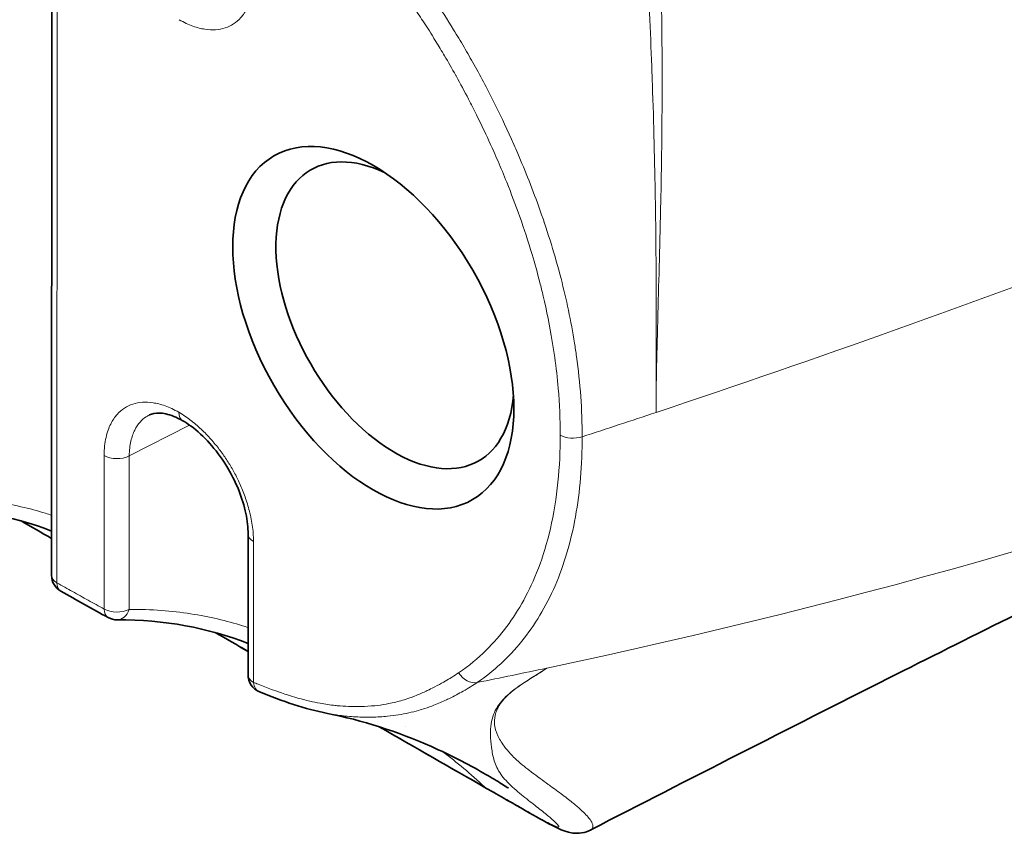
# Model space of a CAD drawing. Header units: millimetres. Extents: x 5 to 589, y 5 to 415.
# Tile 402 of 408: x 529.58 to 537.64, y 344.67 to 351.33. Entities that reach past the tile are written whole.
import ezdxf

# ---------------------------------------------------------------- set-up
doc = ezdxf.new("R2010")
doc.units = ezdxf.units.MM
doc.layers.add('Sichtbar (ISO)', color=7, linetype='Continuous', lineweight=35)
doc.layers.add('Sichtbar schmal (ISO)', color=7, linetype='Continuous', lineweight=18)

msp = doc.modelspace()

# ---------------------------------------------------------------- linework, layer by layer
at = {"layer": 'Sichtbar (ISO)'}
for p, q in [((529.84245112, 346.78114096), (529.84630713, 353.91712006)), ((531.45159931, 347.11914973), (531.45097624, 345.96609302)), ((530.89499793, 346.47774766), (530.89496247, 346.47776806)), ((532.10195861, 345.64995114), (532.10185044, 345.6499721)), ((532.38669479, 345.61996128), (532.38668119, 345.61996909)), ((532.74119447, 345.54526313), (532.74119746, 345.54526148))]:
    msp.add_line(p, q, dxfattribs=at)
for centre, start, end in [((529.99245106, 346.78105989), 179.96903932, 240.514261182), ((530.37836822, 346.56616673), 241.338334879, 270.512639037), ((531.60097617, 345.96601193), 179.969039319, 247.800309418)]:
    msp.add_arc(centre, 0.15, start, end, dxfattribs=at)
for centre, major_axis, start_param, end_param in [((534.41795615, 349.92896903), (0.68783478, -1.19059158), 1.996744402, 1.9967505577), ((534.41795615, 349.92896903), (0.68783478, -1.19059158), 1.9089330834, 1.9089374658), ((534.41795615, 349.92896903), (-0.51804544, 0.89669868), 4.8890610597, 4.8891043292), ((532.65271359, 348.90914389), (0.68783478, -1.19059158), 2.438945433, 6.9858325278), ((534.41795615, 349.92896903), (0.51804544, -0.89669868), 4.1994184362, 4.1994306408), ((534.41795615, 349.92896903), (0.51804544, -0.89669868), 4.6642509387, 4.6642640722), ((534.41795615, 349.92896903), (-0.68783478, 1.19059158), 1.9545552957, 1.9545608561), ((534.41795615, 349.92896903), (0.51804544, -0.89669868), 6.0590738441, 6.0591134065), ((534.41795615, 349.92896903), (0.68783478, -1.19059158), 5.8932365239, 5.8932663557)]:
    msp.add_ellipse(centre, major_axis=major_axis, ratio=0.5788091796, start_param=start_param, end_param=end_param, dxfattribs=at)
msp.add_ellipse((532.47618934, 348.80716138), major_axis=(-0.81289565, 1.40706278), ratio=0.5788091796, dxfattribs=at)
for points, knots in [([(547.99854915, 351.19988185), (546.03029837, 350.11022201), (544.04628345, 349.17392061), (541.57759679, 348.20265739), (541.42270927, 348.14236007), (541.22836677, 348.06722995), (541.1964457, 348.05490371), (541.13213123, 348.03008261), (541.09908857, 348.0173378), (541.05199071, 347.99915918), (541.03649295, 347.99317481), (541.01554679, 347.98507888), (541.00890867, 347.98251178), (540.99674125, 347.97780336), (540.99116102, 347.97564232), (540.97636383, 347.9699075), (540.96918573, 347.96711864), (540.96025389, 347.96364346), (540.95864382, 347.96301448), (540.94819464, 347.95893141), (540.92713253, 347.95063171), (540.88380612, 347.93303434), (540.86670552, 347.92602202), (540.83815318, 347.91415271), (540.82646006, 347.90927157), (540.79363814, 347.89546611), (540.77310169, 347.88678469), (540.70360693, 347.85720911), (540.64613827, 347.83249721), (540.46881818, 347.755372), (540.33858082, 347.69760768), (539.9556525, 347.52502321), (539.70411908, 347.40863433), (539.20275445, 347.17323288), (538.94836574, 347.0516807), (538.00228161, 346.59414782), (537.3414303, 346.26465707), (535.86620727, 345.52211086), (535.05849954, 345.1097476), (534.25790715, 344.69814486)], [0, 0, 0, 0, 1.6370938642, 1.6370938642, 1.7438645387, 1.7438645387, 1.7645161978, 1.7645161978, 1.7852939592, 1.7852939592, 1.7956910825, 1.7956910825, 1.8008659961, 1.8008659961, 1.8060459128, 1.8060459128, 1.8165529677, 1.8165529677, 1.8269454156, 1.8269454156, 1.9096657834, 1.9096657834, 1.9530878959, 1.9530878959, 1.9738191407, 1.9738191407, 1.9946237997, 1.9946237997, 2.036688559, 2.036688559, 2.1207659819, 2.1207659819, 2.2887054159, 2.2887054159, 2.4675526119, 2.4675526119, 2.9740029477, 2.9740029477, 3.6195234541, 3.6195234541, 3.6195234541, 3.6195234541]), ([(530.91588714, 348.04618257), (530.86634885, 348.0745661), (530.81822759, 348.09342696), (530.73876786, 348.11067567), (530.70624934, 348.11060878), (530.66659814, 348.10269723), (530.65446973, 348.09857842), (530.64321772, 348.09315817)], [0.00004043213, 0.00004043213, 0.00004043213, 0.00004043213, 0.04531264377, 0.04531264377, 0.08806995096, 0.08806995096, 0.11065052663, 0.11065052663, 0.11065052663, 0.11065052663]), ([(531.4515993, 347.11914824), (531.45162522, 347.16989881), (531.44534625, 347.22707945), (531.42004071, 347.34811015), (531.40009249, 347.41363604), (531.34637877, 347.5480139), (531.31078695, 347.6184775), (531.2301343, 347.7475615), (531.18451658, 347.80801744), (531.08788538, 347.91541406), (531.03544911, 347.96346885), (530.96108533, 348.01826143), (530.93819617, 348.03330248), (530.91588716, 348.04618261)], [0, 0, 0, 0, 0.04043383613, 0.04043383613, 0.08313633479, 0.08313633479, 0.12944200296, 0.12944200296, 0.17459660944, 0.17459660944, 0.22068389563, 0.22068389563, 0.24117611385, 0.24117611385, 0.24117611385, 0.24117611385]), ([(533.58397872, 345.0372973), (533.58397872, 345.0372973), (533.58229966, 345.03839655), (533.57550668, 345.04280915), (533.56908132, 345.0469622), (533.54802231, 345.06043322), (533.53083654, 345.07128722), (533.47290409, 345.10718053), (533.42703198, 345.13467251), (533.24872501, 345.23697728), (533.10230856, 345.31223786), (532.67547865, 345.50142378), (532.37955145, 345.59617794), (532.10195925, 345.64994925)], [0.22352746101, 0.22352746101, 0.22352746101, 0.22352746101, 0.23306121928, 0.23306121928, 0.24744057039, 0.24744057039, 0.27317362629, 0.27317362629, 0.32786181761, 0.32786181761, 0.47779171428, 0.47779171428, 0.75457424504, 0.75457424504, 0.75457424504, 0.75457424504]), ([(534.25846139, 344.69822537), (534.23417127, 344.68570136), (534.20762078, 344.67718677), (534.15673097, 344.66908741), (534.1315271, 344.66911042), (534.09261643, 344.67355797), (534.07739088, 344.67696749), (534.05129747, 344.68421111), (534.04013141, 344.68813542), (534.00738102, 344.70071279), (533.98739043, 344.71007879), (533.90649457, 344.75030791), (533.83346513, 344.79129065), (533.66217785, 344.88836733), (533.56323226, 344.94530196), (533.44354535, 345.01394293), (533.42333999, 345.0255272), (533.40313644, 345.03710339)], [0, 0, 0, 0, 0.01679943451, 0.01679943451, 0.03280933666, 0.03280933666, 0.0457988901, 0.0457988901, 0.05924841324, 0.05924841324, 0.0879829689, 0.0879829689, 0.16409339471, 0.16409339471, 0.24851556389, 0.24851556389, 0.26561203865, 0.26561203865, 0.26561203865, 0.26561203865])]:
    msp.add_open_spline(points, degree=3, knots=knots, dxfattribs=at)
for points in [[(530.64201515, 348.09252565), (530.64242273, 348.09272221), (530.64283087, 348.09291754), (530.64323958, 348.09311166)], [(529.84264686, 347.14337704), (529.5167994, 347.26941555), (529.15681224, 347.33740103), (528.771665, 347.33286108)], [(529.84261425, 347.08302748), (529.75927974, 347.13095548), (529.67594598, 347.17888335), (529.59261203, 347.2268117)], [(530.30642402, 346.4345458), (530.17711316, 346.50522384), (530.0478383, 346.57742736), (529.91862139, 346.6504875)], [(531.45111514, 346.2231401), (531.12523996, 346.35041819), (530.76512381, 346.41959413), (530.37970544, 346.41614801)], [(531.45107987, 346.15787311), (531.36116334, 346.20959323), (531.27125087, 346.2613144), (531.18133879, 346.31303554)], [(532.10185762, 345.6499729), (531.91730993, 345.68580484), (531.73035261, 345.75120366), (531.54429999, 345.82713182)], [(533.40313672, 345.03710389), (533.10951828, 345.20506103), (532.81630523, 345.37322969), (532.52329807, 345.54149783)]]:
    msp.add_open_spline(points, degree=3, dxfattribs=at)
at = {"layer": 'Sichtbar schmal (ISO)'}
for p, q in [((529.88653653, 346.71987057), (529.89039266, 353.85584944)), ((531.01420122, 351.27098813), (531.01420122, 351.27099336)), ((530.36263857, 348.07714338), (530.36263857, 348.07712682)), ((530.97229799, 348.00984189), (530.4786001, 347.75751388)), ((530.27245363, 346.50497709), (530.27313235, 347.76103914)), ((530.47792242, 346.50144762), (530.4786001, 347.75751433)), ((531.49568473, 347.05787917), (531.49506165, 345.90482245)), ((530.90045075, 346.47707924), (530.90048553, 346.47705923)), ((532.39124299, 345.61986965), (532.39125722, 345.61986148))]:
    msp.add_line(p, q, dxfattribs=at)
for centre, major_axis, ratio, start_param, end_param in [((530.99088548, 348.17608739), (-0.07499744, -0.12990529), 0.5757170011, 5.4966206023, 6.2831735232), ((534.11201533, 347.98989638), (-0.15, 0.00000655), 0.5761078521, 0.7868504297, 2.0865290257), ((530.3790469, 347.82222792), (0.14999998, -0.00008105), 0.5764385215, 3.928729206, 5.4384390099), ((531.60159928, 347.11906867), (-0.14999998, 0.00008105), 0.5764385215, 0, 0.7871365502), ((529.9924511, 346.78105991), (-0.14999998, 0.00008105), 0.5764385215, 0, 0.7871696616), ((529.99245813, 346.78105621), (-0.07384167, -0.13056572), 0.5815766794, 5.4915385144, 6.2832513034), ((530.37836817, 346.56616671), (0.14999998, -0.00008105), 0.5764385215, 3.9287643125, 5.4384259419), ((530.37837563, 346.56616234), (-0.07195692, -0.13161383), 0.5908180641, 5.4831085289, 6.2832353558), ((530.37836364, 346.56615497), (0.00134246, -0.15000695), 0.7336867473, 0.0000366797, 1.1181957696), ((508.99709895, 418.58315938), (43.56827051, -64.71150047), 0.8143361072, 5.9561408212, 5.9650746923), ((531.60097621, 345.96601197), (-0.14999998, 0.00008105), 0.5764385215, 0, 0.7871303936), ((533.28052526, 346.04375983), (0.08418635, -0.12414773), 0.814753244, 4.653687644, 5.9534363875), ((531.60097424, 345.96601299), (-0.05667196, -0.13888228), 0.6534404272, 5.4127168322, 6.283170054)]:
    msp.add_ellipse(centre, major_axis=major_axis, ratio=ratio, start_param=start_param, end_param=end_param, dxfattribs=at)
for points, knots in [([(533.85211992, 357.59607415), (533.92445961, 357.3506922), (533.99144696, 357.10802314), (534.05397168, 356.86801494), (534.11100641, 356.64908065), (534.16435172, 356.43233075), (534.21537801, 356.21676428), (534.23452048, 356.1358947), (534.25329421, 356.05523835), (534.27179085, 355.97473625), (534.30785435, 355.81777875), (534.34283869, 355.66143409), (534.37596369, 355.50641809), (534.41029374, 355.34576282), (534.44265246, 355.18651734), (534.47353048, 355.02843572), (534.48296512, 354.9801346), (534.49226151, 354.93194098), (534.50147113, 354.88375892), (534.52352968, 354.76835504), (534.54428669, 354.654112), (534.56444051, 354.53971319), (534.59446364, 354.36929347), (534.62306448, 354.19861066), (534.64808717, 354.02740698), (534.66973782, 353.87927462), (534.6887602, 353.7307512), (534.70589634, 353.58296841), (534.70924547, 353.55408533), (534.71251503, 353.52521575), (534.71570673, 353.4963735), (534.73551423, 353.31738042), (534.75233022, 353.13943479), (534.76670458, 352.96129988), (534.78475662, 352.73758907), (534.79895675, 352.51359442), (534.80963399, 352.29070863), (534.81611206, 352.15547996), (534.82141732, 352.02028922), (534.82561414, 351.8859781), (534.83473015, 351.59423795), (534.83860496, 351.30669164), (534.83975797, 351.02858381), (534.84002388, 350.96444727), (534.84013273, 350.90082065), (534.84011719, 350.83775291), (534.84003435, 350.50144591), (534.83639051, 350.18123494), (534.83048371, 349.8842061), (534.83020681, 349.87028183), (534.82992566, 349.85640882), (534.82964041, 349.84258653), (534.82278062, 349.51018321), (534.81368748, 349.20700825), (534.80603121, 348.92636509), (534.80594088, 348.92305396), (534.80585073, 348.91974599), (534.80576078, 348.91644116), (534.79772956, 348.62137946), (534.79080902, 348.35162084), (534.79076269, 348.11418017)], [0.00000000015, 0.00000000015, 0.00000000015, 0.00000000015, 0.06536990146, 0.06536990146, 0.06536990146, 0.125, 0.125, 0.125, 0.14737018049, 0.14737018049, 0.14737018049, 0.19098603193, 0.19098603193, 0.19098603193, 0.23618856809, 0.23618856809, 0.23618856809, 0.25, 0.25, 0.25, 0.28308063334, 0.28308063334, 0.28308063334, 0.33236080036, 0.33236080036, 0.33236080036, 0.375, 0.375, 0.375, 0.3833335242, 0.3833335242, 0.3833335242, 0.43505081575, 0.43505081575, 0.43505081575, 0.5, 0.5, 0.5, 0.53940579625, 0.53940579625, 0.53940579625, 0.625, 0.625, 0.625, 0.64473952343, 0.64473952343, 0.64473952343, 0.75, 0.75, 0.75, 0.754934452, 0.754934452, 0.754934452, 0.87359994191, 0.87359994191, 0.87359994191, 0.875, 0.875, 0.875, 1, 1, 1, 1]), ([(533.57543157, 357.52461587), (533.66600142, 357.24782316), (533.74956276, 356.97280253), (533.82763368, 356.70184349), (533.85483736, 356.60742828), (533.88137229, 356.51349984), (533.90736513, 356.42007633), (533.96285633, 356.22062974), (534.01513436, 356.0241294), (534.0653322, 355.8295178), (534.10499199, 355.67576109), (534.14331208, 355.52321079), (534.17940491, 355.37240776), (534.18043866, 355.36808854), (534.1814706, 355.36377073), (534.18250075, 355.35945432), (534.21892051, 355.20685176), (534.25368824, 355.05535155), (534.28642014, 354.90551995), (534.32151004, 354.74489454), (534.35429214, 354.58611024), (534.3856906, 354.42709417), (534.39136617, 354.39835047), (534.39699578, 354.36960212), (534.40256153, 354.34086008), (534.42918104, 354.20339476), (534.45514875, 354.0659448), (534.47930361, 353.92613875), (534.50846425, 353.75735968), (534.53502641, 353.58508881), (534.559686, 353.40750691), (534.56453789, 353.37256686), (534.56931429, 353.33742279), (534.57401883, 353.30202767), (534.59209696, 353.16601466), (534.60882454, 353.02668422), (534.624267, 352.88419952), (534.65018634, 352.64504665), (534.67247972, 352.39691938), (534.69106903, 352.14558501), (534.69878968, 352.04119892), (534.70595759, 351.93603072), (534.7125247, 351.83084208), (534.73119, 351.53187044), (534.74489354, 351.23284851), (534.75548932, 350.94739544), (534.75729366, 350.89878621), (534.759006, 350.85057853), (534.76064113, 350.80277189), (534.77198647, 350.47106451), (534.77962809, 350.15874082), (534.78447991, 349.86602131), (534.78470806, 349.8522564), (534.78493065, 349.8385356), (534.78514757, 349.82485821), (534.79020842, 349.5057578), (534.7921055, 349.21000784), (534.79240273, 348.93050032), (534.79240595, 348.92746725), (534.79240893, 348.9244361), (534.79241167, 348.92140687), (534.79267188, 348.63331762), (534.79084602, 348.36283083), (534.79076269, 348.11418017)], [0, 0, 0, 0, 0.0823992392, 0.0823992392, 0.0823992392, 0.1111111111, 0.1111111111, 0.1111111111, 0.1724070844, 0.1724070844, 0.1724070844, 0.2208351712, 0.2208351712, 0.2208351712, 0.2222222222, 0.2222222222, 0.2222222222, 0.2712601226, 0.2712601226, 0.2712601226, 0.3238306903, 0.3238306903, 0.3238306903, 0.3333333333, 0.3333333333, 0.3333333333, 0.3787818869, 0.3787818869, 0.3787818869, 0.4336490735, 0.4336490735, 0.4336490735, 0.4444444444, 0.4444444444, 0.4444444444, 0.4859278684, 0.4859278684, 0.4859278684, 0.5555555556, 0.5555555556, 0.5555555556, 0.5844738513, 0.5844738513, 0.5844738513, 0.6666666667, 0.6666666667, 0.6666666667, 0.6806631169, 0.6806631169, 0.6806631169, 0.7777777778, 0.7777777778, 0.7777777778, 0.7823445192, 0.7823445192, 0.7823445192, 0.8888888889, 0.8888888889, 0.8888888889, 0.8900450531, 0.8900450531, 0.8900450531, 1, 1, 1, 1]), ([(531.59394449, 352.96857451), (531.68358381, 352.90096092), (531.76757766, 352.83461253), (531.84543046, 352.76999534), (531.85426279, 352.76266458), (531.86301632, 352.75535676), (531.87168993, 352.74807286), (531.95681785, 352.67658436), (532.03426081, 352.60734028), (532.10519727, 352.53981004), (532.12087493, 352.52488519), (532.13623756, 352.51004588), (532.15129238, 352.49529525), (532.20435584, 352.44330396), (532.25360211, 352.39244976), (532.29957477, 352.3434036), (532.3516805, 352.28781434), (532.39957228, 352.23453727), (532.44388054, 352.18394921), (532.44975647, 352.17724049), (532.45556926, 352.17057843), (532.46132005, 352.16396272), (532.51043542, 352.10746037), (532.55504244, 352.054405), (532.59765011, 352.00225651), (532.64025778, 351.95010801), (532.68086685, 351.89886602), (532.72176706, 351.84559855), (532.76266728, 351.79233107), (532.80385579, 351.73703244), (532.84670886, 351.67746113), (532.88956194, 351.61788983), (532.93408443, 351.55405313), (532.98177627, 351.48280081), (533.02946812, 351.4115485), (533.08031811, 351.3328707), (533.1339562, 351.24567185), (533.16157773, 351.20076783), (533.18993713, 351.15360257), (533.21879119, 351.10432513), (533.24596865, 351.05791098), (533.27358447, 351.00962345), (533.30144589, 350.95959538), (533.35888749, 350.856453), (533.41739256, 350.74591488), (533.47689624, 350.6259601), (533.52600697, 350.52695669), (533.5757861, 350.42155069), (533.62625764, 350.30757289), (533.63693857, 350.28345258), (533.64764837, 350.25894876), (533.65838136, 350.23404139), (533.71983193, 350.09143703), (533.78218163, 349.93558235), (533.84250565, 349.76528254), (533.8737165, 349.67717166), (533.90436353, 349.58525041), (533.93385156, 349.48916543), (533.96135771, 349.39953831), (533.98785219, 349.3062852), (534.01279491, 349.20928838), (534.05598801, 349.04131974), (534.09444655, 348.86208362), (534.12347362, 348.68031011), (534.12917883, 348.64458291), (534.1345276, 348.60875951), (534.13950281, 348.57290348), (534.16979069, 348.35462041), (534.1861104, 348.1347745), (534.1859879, 347.91469937)], [0.00000031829, 0.00000031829, 0.00000031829, 0.00000031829, 0.05613192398, 0.05613192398, 0.05613192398, 0.0625, 0.0625, 0.0625, 0.125, 0.125, 0.125, 0.13881311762, 0.13881311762, 0.13881311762, 0.1875, 0.1875, 0.1875, 0.24268204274, 0.24268204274, 0.24268204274, 0.25, 0.25, 0.25, 0.3125, 0.3125, 0.3125, 0.375, 0.375, 0.375, 0.4375, 0.4375, 0.4375, 0.5, 0.5, 0.5, 0.5625, 0.5625, 0.5625, 0.59468506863, 0.59468506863, 0.59468506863, 0.625, 0.625, 0.625, 0.6875, 0.6875, 0.6875, 0.73908370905, 0.73908370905, 0.73908370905, 0.75, 0.75, 0.75, 0.8125, 0.8125, 0.8125, 0.84483667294, 0.84483667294, 0.84483667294, 0.875, 0.875, 0.875, 0.92723359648, 0.92723359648, 0.92723359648, 0.9375, 0.9375, 0.9375, 0.99999944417, 0.99999944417, 0.99999944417, 0.99999944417]), ([(531.49879551, 352.81471316), (531.54529719, 352.77958881), (531.59011633, 352.74493605), (531.63320811, 352.71079553), (531.68058811, 352.67325755), (531.7258784, 352.63633888), (531.76901675, 352.60015856), (531.77690727, 352.59354074), (531.78472612, 352.58694704), (531.79247465, 352.58037688), (531.84284137, 352.53766978), (531.89023062, 352.49595487), (531.93495698, 352.45502598), (531.95518138, 352.43651872), (531.97486258, 352.41817254), (531.99404435, 352.39996829), (532.01704337, 352.37814131), (532.03931545, 352.3565376), (532.06091581, 352.33514491), (532.10048022, 352.29596088), (532.13779465, 352.25749989), (532.17323136, 352.2199604), (532.17575758, 352.21728428), (532.17827423, 352.21461277), (532.18078145, 352.21194591), (532.21361162, 352.17702531), (532.24481559, 352.1428803), (532.27450745, 352.10972851), (532.29625711, 352.0854444), (532.31719453, 352.06169142), (532.33734379, 352.03853027), (532.34673584, 352.02773429), (532.35595773, 352.01706553), (532.36502791, 352.00650958), (532.39319452, 351.97372906), (532.41990028, 351.94203992), (532.44569079, 351.91088077), (532.45373584, 351.90116104), (532.46169163, 351.8914925), (532.46957405, 351.88185764), (532.48646165, 351.86121557), (532.50301267, 351.84072801), (532.51938786, 351.8202041), (532.54304863, 351.79054877), (532.56634402, 351.76081946), (532.58973572, 351.73039191), (532.61246057, 351.70083178), (532.63527504, 351.670618), (532.65844309, 351.63934532), (532.67562764, 351.61614929), (532.69300633, 351.59237008), (532.71067509, 351.56783659), (532.71671186, 351.5594544), (532.72278224, 351.55098387), (532.72889122, 351.54241598), (532.752823, 351.50885152), (532.77735057, 351.4737954), (532.80274974, 351.43668564), (532.8154274, 351.41816279), (532.82832154, 351.39912785), (532.84146197, 351.37950826), (532.85469741, 351.35974684), (532.86818372, 351.3393942), (532.88191401, 351.31842519), (532.90956802, 351.27619174), (532.9382139, 351.23145744), (532.96777216, 351.18401872), (532.97475135, 351.17281765), (532.98178126, 351.16146584), (532.98886056, 351.14996064), (533.01208087, 351.11222326), (533.03583858, 351.07283877), (533.05998277, 351.03189504), (533.08985325, 350.98124066), (533.12031484, 350.9281988), (533.15108908, 350.87296011), (533.1529296, 350.86965645), (533.15477118, 350.86634491), (533.15661383, 350.86302542), (533.18939876, 350.80396432), (533.22252883, 350.74238666), (533.25602208, 350.67788847), (533.27756366, 350.6364057), (533.29925422, 350.59371485), (533.32108469, 350.54970746), (533.33329486, 350.52509333), (533.34554558, 350.50006845), (533.35783993, 350.4745977), (533.39226212, 350.40328372), (533.42703746, 350.32847186), (533.4621332, 350.24941618), (533.47371722, 350.22332234), (533.48533494, 350.19676648), (533.49697828, 350.16972226), (533.52068031, 350.11466906), (533.54449435, 350.05759792), (533.56827181, 349.99843964), (533.60420165, 349.90904629), (533.64005995, 349.814881), (533.67515214, 349.71578967), (533.70986426, 349.61777157), (533.74381793, 349.51496583), (533.77613595, 349.40682407), (533.79811125, 349.33329089), (533.81932066, 349.25729386), (533.83942277, 349.17874711), (533.84887171, 349.14182643), (533.85809493, 349.10433689), (533.86703112, 349.06638062), (533.89527894, 348.94639865), (533.9206136, 348.82174815), (533.94142642, 348.69575398), (533.94863685, 348.65210433), (533.95530991, 348.60829388), (533.96141081, 348.56445239), (533.97321179, 348.47964971), (533.98273629, 348.39478908), (533.98993281, 348.30962717), (534.00059319, 348.18347485), (534.00616976, 348.05663516), (534.00610079, 347.92870991)], [0, 0, 0, 0, 0.0297687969, 0.0297687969, 0.0297687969, 0.0625, 0.0625, 0.0625, 0.0684869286, 0.0684869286, 0.0684869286, 0.1074029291, 0.1074029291, 0.1074029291, 0.125, 0.125, 0.125, 0.1460989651, 0.1460989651, 0.1460989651, 0.1847449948, 0.1847449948, 0.1847449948, 0.1875, 0.1875, 0.1875, 0.2235747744, 0.2235747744, 0.2235747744, 0.25, 0.25, 0.25, 0.2623174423, 0.2623174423, 0.2623174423, 0.3005681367, 0.3005681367, 0.3005681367, 0.3125, 0.3125, 0.3125, 0.3380632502, 0.3380632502, 0.3380632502, 0.375, 0.375, 0.375, 0.4108837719, 0.4108837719, 0.4108837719, 0.4375, 0.4375, 0.4375, 0.4465937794, 0.4465937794, 0.4465937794, 0.482218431, 0.482218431, 0.482218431, 0.5, 0.5, 0.5, 0.517910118, 0.517910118, 0.517910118, 0.5539826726, 0.5539826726, 0.5539826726, 0.5625, 0.5625, 0.5625, 0.5904370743, 0.5904370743, 0.5904370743, 0.625, 0.625, 0.625, 0.6270671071, 0.6270671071, 0.6270671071, 0.6638455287, 0.6638455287, 0.6638455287, 0.6875, 0.6875, 0.6875, 0.7007303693, 0.7007303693, 0.7007303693, 0.7377732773, 0.7377732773, 0.7377732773, 0.75, 0.75, 0.75, 0.7748896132, 0.7748896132, 0.7748896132, 0.8125, 0.8125, 0.8125, 0.8497030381, 0.8497030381, 0.8497030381, 0.875, 0.875, 0.875, 0.8868907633, 0.8868907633, 0.8868907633, 0.9244781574, 0.9244781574, 0.9244781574, 0.9375, 0.9375, 0.9375, 0.9626881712, 0.9626881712, 0.9626881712, 1, 1, 1, 1]), ([(531.49818391, 351.6828924), (531.49815001, 351.62679787), (531.49255614, 351.57793707), (531.48309347, 351.53517762), (531.4736308, 351.49241817), (531.46029931, 351.45576007), (531.44469788, 351.42466982), (531.42909645, 351.39357958), (531.41122507, 351.3680572), (531.39204433, 351.34679519), (531.37286359, 351.32553318), (531.35237348, 351.30853153), (531.33109728, 351.29475515), (531.30982107, 351.28097878), (531.28775877, 351.27042767), (531.26367281, 351.26247448), (531.23958684, 351.25452129), (531.21347722, 351.24916602), (531.18567273, 351.24708057), (531.15786825, 351.24499511), (531.12836892, 351.24617947), (531.09745273, 351.25081651), (531.06653655, 351.25545354), (531.03420352, 351.26354325), (530.99919391, 351.27618449), (530.96418431, 351.28882574), (530.92649812, 351.30601852), (530.88645455, 351.32896493)], [0, 0, 0, 0, 0.1111111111, 0.1111111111, 0.1111111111, 0.2222222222, 0.2222222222, 0.2222222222, 0.3333333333, 0.3333333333, 0.3333333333, 0.4444444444, 0.4444444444, 0.4444444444, 0.5555555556, 0.5555555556, 0.5555555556, 0.6666666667, 0.6666666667, 0.6666666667, 0.7777777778, 0.7777777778, 0.7777777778, 0.8888888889, 0.8888888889, 0.8888888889, 1, 1, 1, 1]), ([(530.27313235, 347.76103986), (530.27316625, 347.81713438), (530.27876012, 347.86599518), (530.28822279, 347.90875463), (530.29768546, 347.95151408), (530.31101695, 347.98817219), (530.32661838, 348.01926243), (530.34221981, 348.05035267), (530.36009119, 348.07587505), (530.37927193, 348.09713707), (530.39845267, 348.11839908), (530.41894278, 348.13540072), (530.44021898, 348.1491771), (530.46149519, 348.16295348), (530.48355749, 348.17350459), (530.50764345, 348.18145778), (530.53172942, 348.18941097), (530.55783904, 348.19476623), (530.58564352, 348.19685169), (530.61344801, 348.19893714), (530.64294734, 348.19775278), (530.67386353, 348.19311575), (530.70477971, 348.18847871), (530.73711274, 348.18038901), (530.77212235, 348.16774776), (530.80713195, 348.15510652), (530.84481814, 348.13791373), (530.88486171, 348.11496732)], [0, 0, 0, 0, 0.1111111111, 0.1111111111, 0.1111111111, 0.2222222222, 0.2222222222, 0.2222222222, 0.3333333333, 0.3333333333, 0.3333333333, 0.4444444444, 0.4444444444, 0.4444444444, 0.5555555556, 0.5555555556, 0.5555555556, 0.6666666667, 0.6666666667, 0.6666666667, 0.7777777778, 0.7777777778, 0.7777777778, 0.8888888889, 0.8888888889, 0.8888888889, 1, 1, 1, 1]), ([(530.88486171, 348.11496732), (530.92130923, 348.09391736), (530.99002367, 348.04657099), (531.08057406, 347.9669651), (531.15874186, 347.88390534), (531.22502803, 347.80116201), (531.28203189, 347.71875129), (531.33255964, 347.63401585), (531.37867887, 347.54318149), (531.42215856, 347.43961473), (531.46022152, 347.32214392), (531.48798034, 347.19323545), (531.49570801, 347.10329524), (531.49568473, 347.05787917)], [0.00008259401, 0.00008259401, 0.00008259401, 0.00008259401, 0.09090909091, 0.18181818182, 0.27272727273, 0.36363636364, 0.45454545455, 0.54545454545, 0.63636363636, 0.72727272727, 0.81818181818, 0.90909090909, 1, 1, 1, 1]), ([(530.4786001, 347.75751433), (530.47870706, 347.80346344), (530.48369131, 347.8439999), (530.4917095, 347.87919712), (530.49972772, 347.91439445), (530.51075322, 347.94432096), (530.52353975, 347.9699138), (530.53632629, 347.99550664), (530.55087553, 348.01676934), (530.56655078, 348.0345874), (530.58222603, 348.05240545), (530.59903727, 348.06676966), (530.61666754, 348.07824359), (530.62012271, 348.08049224), (530.6236094, 348.08262877), (530.6271327, 348.08465968), (530.63201976, 348.0874767), (530.63697481, 348.09009492), (530.64201515, 348.09252565)], [0.00000036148, 0.00000036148, 0.00000036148, 0.00000036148, 0.11111111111, 0.11111111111, 0.11111111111, 0.22222222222, 0.22222222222, 0.22222222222, 0.33333333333, 0.33333333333, 0.33333333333, 0.44444444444, 0.44444444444, 0.44444444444, 0.46621988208, 0.46621988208, 0.46621988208, 0.49642386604, 0.49642386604, 0.49642386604, 0.49642386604]), ([(534.00610079, 347.92870839), (534.00615363, 347.79956081), (534.00073102, 347.67198083), (533.98747527, 347.54275207), (533.97421946, 347.41352279), (533.95313044, 347.28264473), (533.9256669, 347.16299659), (533.89820336, 347.04334846), (533.86436529, 346.93493026), (533.82739147, 346.83808916), (533.79041764, 346.74124807), (533.75030807, 346.65598406), (533.70739696, 346.57793516), (533.66448584, 346.49988625), (533.61877317, 346.42905243), (533.56830895, 346.36140143), (533.51784472, 346.29375042), (533.46262893, 346.22928223), (533.39790914, 346.16578971), (533.33318937, 346.1022972), (533.25896561, 346.03978037), (533.17461062, 345.98257026)], [0.00000056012, 0.00000056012, 0.00000056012, 0.00000056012, 0.14285714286, 0.14285714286, 0.14285714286, 0.28571428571, 0.28571428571, 0.28571428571, 0.42857142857, 0.42857142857, 0.42857142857, 0.57142857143, 0.57142857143, 0.57142857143, 0.71428571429, 0.71428571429, 0.71428571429, 0.85714285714, 0.85714285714, 0.85714285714, 0.99999994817, 0.99999994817, 0.99999994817, 0.99999994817]), ([(534.1859879, 347.91469937), (534.18609573, 347.68488124), (534.15014977, 347.24573668), (533.98183973, 346.67740483), (533.70638045, 346.22061683), (533.4623088, 345.99556787), (533.3274239, 345.90409108)], [0, 0, 0, 0, 0.2499993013, 0.4999986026, 0.7499979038, 1, 1, 1, 1]), ([(529.84271698, 347.27315576), (529.82653876, 347.27841071), (529.68129015, 347.32422021), (529.38474433, 347.39408737), (529.05087978, 347.4202812), (528.86945151, 347.41814234)], [0.29111991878, 0.29111991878, 0.29111991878, 0.29111991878, 0.33333333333, 0.66666666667, 1, 1, 1, 1]), ([(530.27245735, 346.50497494), (530.2290774, 346.52868524), (530.18586612, 346.55247834), (530.14282009, 346.57632745), (530.09977406, 346.60017656), (530.05689328, 346.62408168), (530.01417916, 346.64801454), (529.99356257, 346.65956608), (529.97298481, 346.67112413), (529.95244585, 346.68268572), (529.9304327, 346.69507713), (529.90846411, 346.70747261), (529.88654006, 346.71986869)], [0, 0, 0, 0, 0.33333333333, 0.33333333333, 0.33333333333, 0.66666666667, 0.66666666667, 0.66666666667, 0.82755484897, 0.82755484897, 0.82755484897, 0.99999078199, 0.99999078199, 0.99999078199, 0.99999078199]), ([(531.45118556, 346.35346359), (531.43585699, 346.35849289), (531.291691, 346.40449891), (530.99470357, 346.47575098), (530.66000706, 346.50307411), (530.47792738, 346.50144184)], [0.29325456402, 0.29325456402, 0.29325456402, 0.29325456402, 0.33333333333, 0.66666666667, 1, 1, 1, 1]), ([(531.18973508, 346.31069212), (531.20431137, 346.30230823), (531.21888767, 346.29392433), (531.23346396, 346.28554042), (531.30600317, 346.24381773), (531.37854237, 346.20209477), (531.45108121, 346.16037277)], [0.872460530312, 0.872460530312, 0.872460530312, 0.872460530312, 0.875000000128, 0.875000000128, 0.875000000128, 0.887637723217, 0.887637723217, 0.887637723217, 0.887637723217]), ([(534.25846154, 344.69822529), (534.2592793, 344.69864701), (534.26006493, 344.69909206), (534.26081863, 344.69956005), (534.27106069, 344.70591969), (534.2752336, 344.71650257), (534.2738429, 344.72986943), (534.27321706, 344.73588466), (534.27147982, 344.74245218), (534.26856957, 344.74951941), (534.26319977, 344.76255943), (534.2538884, 344.77738418), (534.24129316, 344.79336477), (534.23189327, 344.80529116), (534.22069127, 344.81784345), (534.20787105, 344.83090237), (534.19458536, 344.84443544), (534.17955926, 344.85848506), (534.16311986, 344.87296059), (534.14243984, 344.89117016), (534.11952719, 344.91004981), (534.09472068, 344.92965502), (534.08069062, 344.94074334), (534.06607461, 344.95207866), (534.05091121, 344.96364227), (534.01795163, 344.98877725), (533.9823676, 345.01498806), (533.94488709, 345.04236169), (533.93280541, 345.05118546), (533.92052702, 345.06012731), (533.90809309, 345.06918521), (533.86420775, 345.10115496), (533.81828762, 345.13454164), (533.77191208, 345.16970323), (533.76690435, 345.17350005), (533.7618924, 345.1773172), (533.75687998, 345.18115828), (533.71500819, 345.2132451), (533.67282396, 345.2468436), (533.63361808, 345.28465956), (533.62173931, 345.29611721), (533.61017029, 345.30797665), (533.59889429, 345.32011542), (533.58014611, 345.34029811), (533.56278439, 345.36152562), (533.54694953, 345.38313351), (533.52507302, 345.41298572), (533.50610259, 345.44374045), (533.49247996, 345.47421333), (533.48811572, 345.48397584), (533.48429187, 345.4937016), (533.48110373, 345.50338367), (533.47501306, 345.52188048), (533.4710431, 345.54016337), (533.46918573, 345.5582309), (533.46654403, 345.58392794), (533.46815391, 345.60917329), (533.47370954, 345.63389898), (533.4772943, 345.64985319), (533.48252688, 345.66559339), (533.48937085, 345.68114609), (533.49210992, 345.68737053), (533.49510191, 345.6935609), (533.49836066, 345.69972165), (533.50854677, 345.71897879), (533.52133011, 345.73794716), (533.53679373, 345.75675366), (533.55069086, 345.77365503), (533.5667549, 345.79042647), (533.58520764, 345.80718732), (533.59938839, 345.82006787), (533.61498347, 345.83294017), (533.63194896, 345.84591882), (533.63460901, 345.84795376), (533.63729857, 345.84999051), (533.64001725, 345.85202932), (533.65759175, 345.86520892), (533.67638762, 345.87847362), (533.69626708, 345.89188115), (533.71379852, 345.90370509), (533.73217278, 345.9156405), (533.75126152, 345.9278014), (533.76822332, 345.93860728), (533.7857466, 345.94958948), (533.80363546, 345.96085098), (533.81965582, 345.97093621), (533.83597333, 345.981249), (533.85250702, 345.99187299), (533.86744643, 346.00147253), (533.88256027, 346.01132372), (533.8973186, 346.02143631)], [0.28208926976, 0.28208926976, 0.28208926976, 0.28208926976, 0.28571428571, 0.28571428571, 0.28571428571, 0.33497501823, 0.33497501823, 0.33497501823, 0.35714285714, 0.35714285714, 0.35714285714, 0.39804556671, 0.39804556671, 0.39804556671, 0.42857142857, 0.42857142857, 0.42857142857, 0.46020561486, 0.46020561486, 0.46020561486, 0.5, 0.5, 0.5, 0.52250690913, 0.52250690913, 0.52250690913, 0.57142857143, 0.57142857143, 0.57142857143, 0.58719826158, 0.58719826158, 0.58719826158, 0.64285714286, 0.64285714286, 0.64285714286, 0.64886731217, 0.64886731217, 0.64886731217, 0.6990738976, 0.6990738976, 0.6990738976, 0.71428571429, 0.71428571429, 0.71428571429, 0.73957784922, 0.73957784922, 0.73957784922, 0.77451997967, 0.77451997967, 0.77451997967, 0.78571428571, 0.78571428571, 0.78571428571, 0.80710009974, 0.80710009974, 0.80710009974, 0.83751664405, 0.83751664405, 0.83751664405, 0.85714285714, 0.85714285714, 0.85714285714, 0.86499759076, 0.86499759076, 0.86499759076, 0.88954974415, 0.88954974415, 0.88954974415, 0.91161472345, 0.91161472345, 0.91161472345, 0.92857142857, 0.92857142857, 0.92857142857, 0.93123009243, 0.93123009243, 0.93123009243, 0.94841660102, 0.94841660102, 0.94841660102, 0.9635731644, 0.9635731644, 0.9635731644, 0.97704092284, 0.97704092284, 0.97704092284, 0.98910196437, 0.98910196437, 0.98910196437, 1, 1, 1, 1]), ([(533.17461053, 345.9825702), (533.15621241, 345.97009472), (533.13676245, 345.95753575), (533.11627676, 345.94492183), (533.09964288, 345.93467964), (533.08232643, 345.92440023), (533.06434977, 345.91409774), (533.06037594, 345.91182033), (533.05636913, 345.90954289), (533.05232896, 345.90726476), (533.02968606, 345.89449712), (533.00599555, 345.88170603), (532.98113835, 345.8688536), (532.9656565, 345.86084871), (532.94972234, 345.85281962), (532.93329209, 345.84479518), (532.92316469, 345.83984902), (532.91284482, 345.83491022), (532.90230442, 345.82998993), (532.874699, 345.81710364), (532.84558946, 345.8043239), (532.8143223, 345.79211454), (532.80151312, 345.78711274), (532.78834048, 345.78221007), (532.77475487, 345.77744619), (532.75546005, 345.77068035), (532.73537741, 345.76411548), (532.71469373, 345.7579768), (532.67890368, 345.74735472), (532.64129705, 345.73804197), (532.60320655, 345.73058374), (532.5955301, 345.72908066), (532.5878348, 345.72765125), (532.58013335, 345.72629655), (532.54950885, 345.72090967), (532.5187249, 345.71680008), (532.48815271, 345.71375969), (532.4508403, 345.71004899), (532.41384433, 345.70793134), (532.37784386, 345.70691025), (532.34268145, 345.70591292), (532.30843169, 345.70613266), (532.27360869, 345.70744396), (532.24356621, 345.70857524), (532.21309312, 345.7105224), (532.18113053, 345.71364391), (532.17543716, 345.71419993), (532.16969802, 345.71478658), (532.16391445, 345.71540623), (532.12462947, 345.7196152), (532.08329186, 345.72535331), (532.0402515, 345.73320601), (532.01282211, 345.73821049), (531.98470099, 345.74407468), (531.95603644, 345.75077593), (531.93812893, 345.75496238), (531.92000371, 345.75948856), (531.90177791, 345.76430401), (531.85624614, 345.776334), (531.81008292, 345.79019582), (531.7652281, 345.80479273), (531.74756087, 345.8105421), (531.73009708, 345.81640147), (531.71294927, 345.82229714), (531.68910622, 345.83049474), (531.66587693, 345.83879575), (531.64316681, 345.84715446), (531.60539582, 345.86105648), (531.56906306, 345.87511123), (531.53373373, 345.88921159), (531.52071523, 345.89440743), (531.50783261, 345.89961084), (531.49506166, 345.90482267)], [0, 0, 0, 0, 0.0613204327, 0.0613204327, 0.0613204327, 0.1111111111, 0.1111111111, 0.1111111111, 0.122117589, 0.122117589, 0.122117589, 0.1838027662, 0.1838027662, 0.1838027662, 0.2222222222, 0.2222222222, 0.2222222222, 0.2459035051, 0.2459035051, 0.2459035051, 0.3079250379, 0.3079250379, 0.3079250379, 0.3333333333, 0.3333333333, 0.3333333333, 0.3694192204, 0.3694192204, 0.3694192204, 0.4318605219, 0.4318605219, 0.4318605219, 0.4444444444, 0.4444444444, 0.4444444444, 0.4944839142, 0.4944839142, 0.4944839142, 0.5555555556, 0.5555555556, 0.5555555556, 0.6152054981, 0.6152054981, 0.6152054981, 0.6666666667, 0.6666666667, 0.6666666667, 0.6758332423, 0.6758332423, 0.6758332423, 0.7380972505, 0.7380972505, 0.7380972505, 0.7777777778, 0.7777777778, 0.7777777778, 0.8025672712, 0.8025672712, 0.8025672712, 0.8644964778, 0.8644964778, 0.8644964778, 0.8888888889, 0.8888888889, 0.8888888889, 0.9228051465, 0.9228051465, 0.9228051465, 0.9792139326, 0.9792139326, 0.9792139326, 1, 1, 1, 1]), ([(533.32742364, 345.9040909), (533.29300853, 345.88075221), (533.2546008, 345.85684577), (533.21279485, 345.83308311), (533.17649169, 345.81244827), (533.13764981, 345.79182846), (533.0943289, 345.77092867), (533.08776225, 345.76776065), (533.08109252, 345.76458843), (533.07431048, 345.76141473), (533.04266335, 345.74660529), (533.00853717, 345.73170934), (532.97157336, 345.71730059), (532.94835725, 345.70825078), (532.92401213, 345.69939892), (532.89830842, 345.69094735), (532.88177541, 345.68551117), (532.86472628, 345.68024325), (532.84728393, 345.67524776), (532.79443343, 345.66011137), (532.7377695, 345.64770741), (532.68213825, 345.63887635), (532.6522342, 345.6341293), (532.62257544, 345.63036564), (532.59332049, 345.62747133), (532.55019018, 345.62320428), (532.50794944, 345.62082103), (532.46712427, 345.61990857), (532.42145597, 345.61888786), (532.37746509, 345.61964949), (532.33222874, 345.62202695), (532.30959657, 345.62321642), (532.2866444, 345.62482506), (532.26292488, 345.62700528), (532.24192682, 345.62893535), (532.22038298, 345.63130635), (532.19833042, 345.63422147), (532.16716846, 345.63834075), (532.1349879, 345.64355492), (532.10195861, 345.64995114)], [0.00000028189, 0.00000028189, 0.00000028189, 0.00000028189, 0.11111111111, 0.11111111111, 0.11111111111, 0.20759677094, 0.20759677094, 0.20759677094, 0.22222222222, 0.22222222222, 0.22222222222, 0.29046907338, 0.29046907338, 0.29046907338, 0.33333333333, 0.33333333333, 0.33333333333, 0.36090426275, 0.36090426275, 0.36090426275, 0.44444444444, 0.44444444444, 0.44444444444, 0.48935068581, 0.48935068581, 0.48935068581, 0.55555555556, 0.55555555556, 0.55555555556, 0.62961436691, 0.62961436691, 0.62961436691, 0.66666666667, 0.66666666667, 0.66666666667, 0.69946775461, 0.69946775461, 0.69946775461, 0.74581819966, 0.74581819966, 0.74581819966, 0.74581819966])]:
    msp.add_open_spline(points, degree=3, knots=knots, dxfattribs=at)
for points in [[(548.20927235, 351.3285851), (543.80179458, 348.87558015), (539.03114333, 347.10653055), (533.89731861, 346.02143632)], [(542.38420039, 351.00735151), (539.97385785, 349.9626988), (537.44270993, 348.99826288), (534.79076274, 348.11418013)], [(534.18598791, 347.91469936), (534.38827277, 347.98075159), (534.5898644, 348.04720642), (534.79076274, 348.11418013)], [(529.60109083, 347.22440691), (529.68159915, 347.17810311), (529.7621074, 347.13179931), (529.8426156, 347.08549548)], [(533.38517753, 345.05052663), (533.4369121, 345.02092124), (533.54596499, 344.95840336), (533.72150457, 344.85772762), (533.88793132, 344.76421786), (533.98097973, 344.71852106), (534.00176491, 344.71892478), (533.98292491, 344.74556649), (533.92646168, 344.79707302), (533.84142169, 344.86534501), (533.73506504, 344.94716187), (533.61210485, 345.0461277), (533.51115679, 345.15411068), (533.46131011, 345.25988086), (533.44246325, 345.37291621), (533.43316368, 345.47685311), (533.43750278, 345.56667844), (533.45788334, 345.64332733), (533.49129757, 345.708027), (533.53539059, 345.76373268), (533.58683619, 345.8129469), (533.6429423, 345.85650256), (533.69923759, 345.89516973), (533.75401234, 345.93013981), (533.805905, 345.96239583), (533.85398313, 345.99268168), (533.8835974, 346.01204292), (533.89731861, 346.02143632)], [(532.53337736, 345.53827768), (532.8172979, 345.37534474), (533.10113154, 345.21277525), (533.38517769, 345.05052686)], [(533.38517769, 345.05052686), (533.27393378, 345.15443301), (533.16059776, 345.24968712), (533.04515247, 345.33630217)], [(533.38517729, 345.05052628), (533.39067064, 345.04529439), (533.39667836, 345.04081064), (533.40313877, 345.03710944)]]:
    msp.add_open_spline(points, degree=3, dxfattribs=at)

doc.saveas('drawing.dxf')
